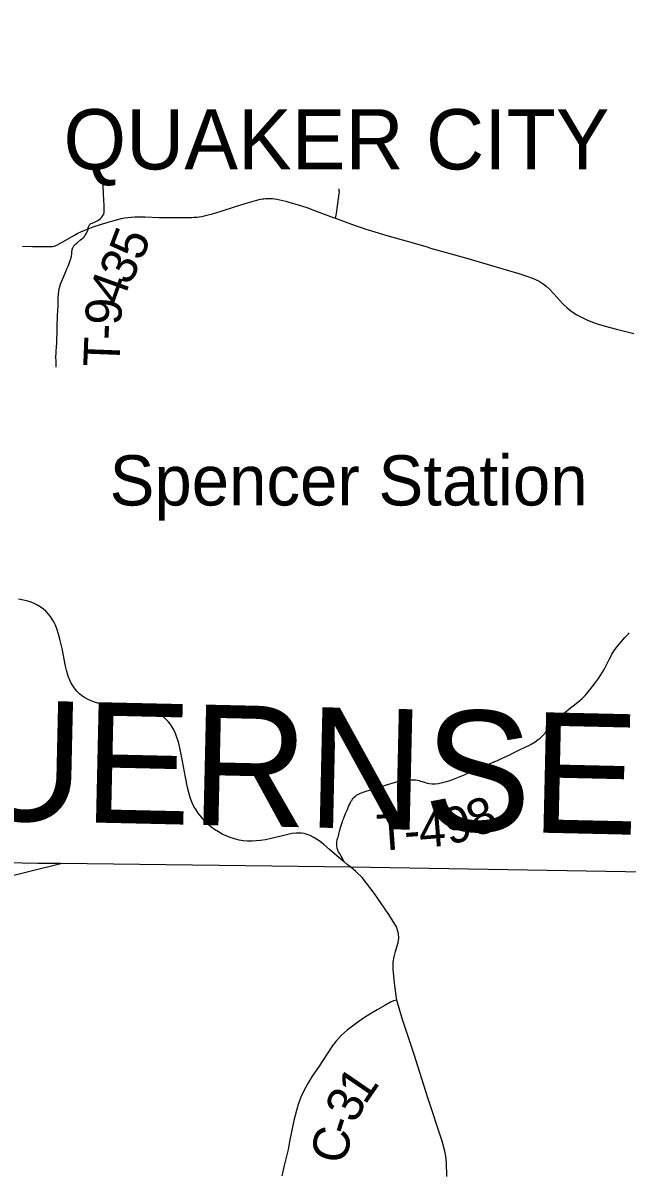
# Model space of a CAD drawing. Extents: x -10 to 158, y 8 to 33.
# Drawn here: x 150.622 to 151.572, y 29.627 to 31.433 of the extents above; entities that cross this region are included whole.
import ezdxf

# ---------------------------------------------------------------- set-up
doc = ezdxf.new("R2010")
doc.units = 0
for name, color, linetype in [('GM_X_Corporation_Text', 7, 'Continuous'), ('GM_X_County_Road', 7, 'Continuous'), ('GM_X_County_Road_Text', 7, 'Continuous'), ('GM_X_County_Text', 7, 'Continuous'), ('GM_X_State_Route', 7, 'Continuous'), ('GM_X_Township_Road', 7, 'Continuous'), ('GM_X_Township_Road_Text', 7, 'Continuous'), ('GM_X_Township_Text', 7, 'Continuous'), ('GM_X_Unincorporated_Text', 7, 'Continuous')]:
    doc.layers.add(name, color=color, linetype=linetype)

msp = doc.modelspace()

# ---------------------------------------------------------------- linework, layer by layer
at = {"layer": 'GM_X_County_Road'}
msp.add_lwpolyline([(151.2096, 29.8961), (151.2043, 29.8951), (151.1994, 29.8929), (151.1906, 29.888), (151.1786, 29.8811), (151.1669, 29.8741), (151.1571, 29.868), (151.1481, 29.8615), (151.1313, 29.8492), (151.1222, 29.8408), (151.1137, 29.8311), (151.1079, 29.8241), (151.0863, 29.791), (151.0767, 29.7768), (151.0696, 29.7653), (151.0639, 29.7548), (151.0589, 29.7438), (151.0544, 29.732), (151.0516, 29.7228), (151.0475, 29.707), (151.0435, 29.6866), (151.0416, 29.6767), (151.0385, 29.6615), (151.0326, 29.6362), (151.0286, 29.6198)], dxfattribs=at)
at = {"layer": 'GM_X_State_Route'}
for points in [[(150.6649, 31.0812), (150.6661, 31.0813), (150.6683, 31.0814), (150.6707, 31.0819), (150.6727, 31.0826), (150.6747, 31.0834), (150.6764, 31.0842), (150.6778, 31.085), (150.688, 31.091), (150.7016, 31.0987), (150.7082, 31.1022), (150.7166, 31.1061), (150.7241, 31.1092), (150.7323, 31.1122), (150.7453, 31.1164), (150.7542, 31.1192), (150.7571, 31.1201), (150.7672, 31.123), (150.7762, 31.1254), (150.7815, 31.1265), (150.7867, 31.1272), (150.792, 31.1277), (150.7979, 31.1279), (150.8141, 31.1278), (150.8352, 31.1271), (150.8414, 31.127), (150.8526, 31.1269), (150.8749, 31.1268), (150.8872, 31.1271), (150.8912, 31.1274), (150.8952, 31.1277), (150.8986, 31.1281), (150.9031, 31.1288), (150.9071, 31.1296), (150.9109, 31.1304), (150.9199, 31.1328), (150.9336, 31.1369), (150.956, 31.1442), (150.9749, 31.1503), (150.9857, 31.1534), (150.9895, 31.1544), (150.993, 31.1552), (150.9957, 31.1557), (150.9986, 31.1562), (151.0006, 31.1565), (151.003, 31.1567), (151.0057, 31.1569), (151.0086, 31.1569), (151.0109, 31.1568), (151.0143, 31.1566), (151.0174, 31.1563), (151.0211, 31.1557), (151.0257, 31.1548), (151.0303, 31.1538), (151.035, 31.1527), (151.04, 31.1513), (151.0531, 31.1474), (151.0679, 31.1425), (151.0802, 31.1381), (151.1093, 31.1271), (151.1134, 31.1257), (151.1385, 31.1166), (151.1607, 31.1088), (151.1749, 31.1043), (151.194, 31.0988), (151.2257, 31.0898), (151.2573, 31.0806), (151.2627, 31.079), (151.2986, 31.0688), (151.3248, 31.0613), (151.3725, 31.0472), (151.4012, 31.0389), (151.4142, 31.0347), (151.4231, 31.0315), (151.4288, 31.0291), (151.4333, 31.0268), (151.4382, 31.0239), (151.4437, 31.0197), (151.4493, 31.0146), (151.4569, 31.0063), (151.4651, 30.9971), (151.4712, 30.9909), (151.4775, 30.985), (151.4832, 30.9803), (151.4867, 30.9778), (151.4924, 30.9741), (151.4999, 30.97), (151.5083, 30.966), (151.517, 30.9626), (151.5245, 30.96), (151.537, 30.9562), (151.555, 30.9513), (151.5821, 30.9445)], [(150.621, 31.082), (150.637, 31.0816), (150.6525, 31.0812), (150.6606, 31.0812), (150.6635, 31.0812), (150.6649, 31.0812)], [(151.1268, 30.1136), (151.1253, 30.1147), (151.1152, 30.123), (151.1035, 30.1332), (151.0946, 30.1409), (151.0888, 30.1455), (151.0832, 30.1494), (151.078, 30.1526), (151.0731, 30.1551), (151.0685, 30.1568), (151.0638, 30.1581), (151.0596, 30.1587), (151.056, 30.1589), (151.0511, 30.1588), (151.045, 30.1581), (151.0384, 30.1569), (151.0275, 30.1542), (151.0118, 30.1502), (151.0033, 30.1484), (150.9953, 30.1472), (150.9884, 30.1465), (150.9822, 30.1462), (150.9747, 30.1464), (150.9678, 30.147), (150.9616, 30.1479), (150.9543, 30.1497), (150.9477, 30.1518), (150.9414, 30.1544), (150.9351, 30.1573), (150.9292, 30.1607), (150.9229, 30.1648), (150.9174, 30.1689), (150.9127, 30.173), (150.9074, 30.1783), (150.9024, 30.1839), (150.8974, 30.1903), (150.8939, 30.1955), (150.8907, 30.2009), (150.888, 30.2065), (150.8852, 30.2135), (150.883, 30.2207), (150.8807, 30.2304), (150.8774, 30.2469), (150.8727, 30.2719), (150.8684, 30.2932), (150.8661, 30.3022), (150.8639, 30.3092), (150.8615, 30.3155), (150.8588, 30.3211), (150.8558, 30.3264), (150.853, 30.3305), (150.85, 30.3343), (150.8457, 30.3387), (150.8411, 30.3427), (150.8362, 30.3464), (150.831, 30.3497), (150.8256, 30.3526), (150.8205, 30.3548), (150.8148, 30.3569), (150.8088, 30.3584), (150.8022, 30.3595), (150.7936, 30.3601), (150.7768, 30.3606), (150.7588, 30.3609), (150.7526, 30.3613), (150.7457, 30.3621), (150.7396, 30.3634), (150.7341, 30.3649), (150.7288, 30.3669), (150.7231, 30.3695), (150.7188, 30.372), (150.7146, 30.3748), (150.7107, 30.378), (150.7071, 30.3815), (150.7039, 30.3854), (150.7006, 30.3901), (150.6977, 30.3949), (150.6955, 30.3995), (150.693, 30.4059), (150.6907, 30.4131), (150.6887, 30.4216), (150.6833, 30.449), (150.6805, 30.4617), (150.6778, 30.4719), (150.6752, 30.4802), (150.673, 30.4859), (150.6706, 30.4909), (150.6678, 30.4956), (150.6651, 30.4996), (150.662, 30.5034), (150.6581, 30.5073), (150.654, 30.5109), (150.649, 30.5145), (150.6428, 30.5184), (150.6385, 30.5206), (150.6346, 30.5222), (150.6294, 30.5238), (150.6229, 30.5254), (150.615, 30.5269)], [(151.1374, 30.1051), (151.1317, 30.1098), (151.1268, 30.1136)], [(151.288, 29.6189), (151.2875, 29.6409), (151.2867, 29.6508), (151.2851, 29.6588), (151.2807, 29.6743), (151.2585, 29.7425), (151.2369, 29.8106), (151.2232, 29.8519), (151.218, 29.8673), (151.2096, 29.8961), (151.2066, 29.919), (151.2038, 29.9444), (151.2037, 29.9557), (151.2054, 29.9645), (151.2076, 29.9725), (151.2116, 29.9867), (151.2127, 29.9937), (151.2122, 30.0008), (151.2092, 30.0113), (151.1972, 30.0309), (151.1738, 30.0644), (151.155, 30.0893), (151.1449, 30.0984), (151.1374, 30.1051)]]:
    msp.add_lwpolyline(points, dxfattribs=at)
at = {"layer": 'GM_X_Township_Road'}
msp.add_line((150.5645, 30.0822), (150.6814, 30.1109), dxfattribs=at)
for points in [[(150.7241, 31.1092), (150.7243, 31.1109), (150.7248, 31.1125), (150.7257, 31.1142), (150.7264, 31.1152), (150.7273, 31.1163), (150.728, 31.1169), (150.7287, 31.1174), (150.7307, 31.1183), (150.7375, 31.1211), (150.7407, 31.123), (150.7436, 31.1253), (150.7457, 31.1275), (150.7476, 31.13), (150.7487, 31.1322), (150.7493, 31.1346), (150.7496, 31.1383), (150.7494, 31.1451), (150.7484, 31.1642), (150.7478, 31.1772), (150.7473, 31.1833), (150.7468, 31.1863), (150.746, 31.1899), (150.7446, 31.194), (150.7429, 31.1987), (150.7423, 31.2017)], [(151.1134, 31.1257), (151.1145, 31.1332), (151.1163, 31.145), (151.1179, 31.1567), (151.119, 31.1648), (151.1192, 31.1667), (151.1191, 31.1685), (151.1189, 31.1716), (151.1188, 31.1722)], [(150.674, 30.8914), (150.674, 30.8945), (150.6739, 30.8981), (150.6739, 30.8998), (150.6739, 30.9016), (150.6738, 30.9034), (150.6737, 30.9052), (150.6737, 30.9071), (150.6737, 30.9097), (150.6738, 30.912), (150.6742, 30.9169), (150.6746, 30.9231), (150.675, 30.9299), (150.6753, 30.9385), (150.6755, 30.9417), (150.6755, 30.9452), (150.6755, 30.9483), (150.6755, 30.952), (150.6755, 30.9545), (150.6755, 30.9558), (150.6763, 30.9724), (150.6766, 30.9805), (150.6769, 30.9879), (150.677, 30.9904), (150.6773, 30.999), (150.6777, 31.0077), (150.678, 31.01), (150.6784, 31.0125), (150.6787, 31.0144), (150.6789, 31.0153), (150.6791, 31.0162), (150.6793, 31.0168), (150.6796, 31.018), (150.6802, 31.0197), (150.6805, 31.0209), (150.6853, 31.0331), (150.6891, 31.0422), (150.6909, 31.0462), (150.6928, 31.0507), (150.6944, 31.0547), (150.6962, 31.0593), (150.6967, 31.0608), (150.6972, 31.0621), (150.6975, 31.0632), (150.6978, 31.0644), (150.6981, 31.0663), (150.6985, 31.0692), (150.6987, 31.0722), (150.6988, 31.0732), (150.6989, 31.0742), (150.6991, 31.0753), (150.6992, 31.0764), (150.6994, 31.0772), (150.6996, 31.0779), (150.6999, 31.0786), (150.7001, 31.0793), (150.7006, 31.0803), (150.7013, 31.0815), (150.702, 31.0825), (150.7028, 31.0834), (150.7033, 31.084), (150.7038, 31.0845), (150.7044, 31.0851), (150.7049, 31.0856), (150.7063, 31.0868), (150.7076, 31.0878), (150.7125, 31.0918), (150.7162, 31.095), (150.7183, 31.0973), (150.7193, 31.0985), (150.7201, 31.0997), (150.7215, 31.1023), (150.7227, 31.1044), (150.7235, 31.1059), (150.7238, 31.1066), (150.724, 31.1074), (150.7241, 31.1082), (150.7241, 31.1092)], [(151.1268, 30.1136), (151.1248, 30.1181), (151.1239, 30.12), (151.1223, 30.1227), (151.1205, 30.1258), (151.1181, 30.1295), (151.1167, 30.1322), (151.1157, 30.1351), (151.1151, 30.1382), (151.1151, 30.1398), (151.1151, 30.1419), (151.1152, 30.1436), (151.1155, 30.1456), (151.116, 30.1479), (151.1165, 30.1504), (151.1171, 30.1526), (151.1182, 30.1566), (151.119, 30.1597), (151.1197, 30.1621), (151.1205, 30.165), (151.1212, 30.1676), (151.1223, 30.1711), (151.1232, 30.1738), (151.1241, 30.1767), (151.1249, 30.179), (151.1262, 30.1824), (151.1275, 30.1858), (151.1296, 30.191), (151.1314, 30.195), (151.1325, 30.1978), (151.1337, 30.2005), (151.135, 30.2036), (151.1362, 30.2059), (151.1375, 30.2085), (151.1387, 30.2103), (151.1399, 30.2122), (151.1411, 30.2138), (151.1427, 30.2154), (151.1444, 30.2171), (151.1464, 30.2186), (151.1491, 30.2202), (151.1524, 30.2218), (151.1582, 30.224), (151.1712, 30.2281), (151.1843, 30.232), (151.1885, 30.2332), (151.1932, 30.2346), (151.2074, 30.2391), (151.214, 30.2411), (151.2173, 30.2418), (151.2194, 30.2421), (151.2213, 30.2424), (151.2242, 30.2426), (151.2271, 30.2428), (151.2303, 30.2429), (151.2343, 30.2429), (151.2367, 30.2428), (151.2392, 30.2425), (151.242, 30.2421), (151.2449, 30.2414), (151.2468, 30.2408), (151.2493, 30.24), (151.2545, 30.2384), (151.2574, 30.2376), (151.2605, 30.237), (151.2651, 30.2366), (151.2699, 30.2366), (151.2753, 30.237), (151.2795, 30.2378), (151.2855, 30.2393), (151.2932, 30.2417), (151.3013, 30.2447), (151.3168, 30.2512), (151.327, 30.2557), (151.3407, 30.2616), (151.3519, 30.2664), (151.3542, 30.2674), (151.3564, 30.2684), (151.3592, 30.2696), (151.3614, 30.2706), (151.3632, 30.2714), (151.3654, 30.2723), (151.3677, 30.2733), (151.3699, 30.2743), (151.3739, 30.2761), (151.3789, 30.2784), (151.3871, 30.2822), (151.3921, 30.2844), (151.3964, 30.2865), (151.4048, 30.2907), (151.4093, 30.2929), (151.4125, 30.2945), (151.4171, 30.2968), (151.4216, 30.2995), (151.4271, 30.3027), (151.4319, 30.306), (151.435, 30.3084), (151.4377, 30.3107), (151.4392, 30.3122), (151.4401, 30.3132), (151.4408, 30.3141), (151.4415, 30.315), (151.4425, 30.3161), (151.4433, 30.3171), (151.4441, 30.3182), (151.4451, 30.3195), (151.4477, 30.3226), (151.4501, 30.3253), (151.4517, 30.3269), (151.4532, 30.3287), (151.4557, 30.3313), (151.4588, 30.3343), (151.4621, 30.3379), (151.4675, 30.3431), (151.4707, 30.3461), (151.4735, 30.3486), (151.4827, 30.3558), (151.489, 30.3607), (151.4973, 30.3673), (151.5014, 30.371), (151.5057, 30.3755), (151.5129, 30.3841), (151.5206, 30.3938), (151.5265, 30.4018), (151.5305, 30.408), (151.5353, 30.416), (151.5436, 30.4319), (151.5463, 30.4375), (151.5477, 30.4402), (151.5496, 30.4434), (151.5544, 30.4505), (151.5594, 30.4568), (151.568, 30.4665), (151.5705, 30.4693), (151.5746, 30.4738)]]:
    msp.add_lwpolyline(points, dxfattribs=at)
at = {"layer": 'GM_X_Township_Text'}
msp.add_lwpolyline([(148.6038, 30.1399), (149.1083, 30.1364), (149.1287, 30.1368), (149.2397, 30.1351), (150.0007, 30.1222), (150.0269, 30.1247), (150.6451, 30.1119), (150.6811, 30.1115), (151.1372, 30.1057), (152.063, 30.0899), (152.8656, 30.0723), (153.1825, 30.071), (153.2474, 30.0684), (153.3319, 30.0657), (153.3945, 30.0654), (153.6154, 30.0623), (153.6996, 30.0615), (153.7013, 30.1642), (153.702, 30.2085), (153.7021, 30.212), (153.7282, 31.2273), (153.7348, 31.8623)], dxfattribs=at)

# ---------------------------------------------------------------- texts
at = {"layer": 'GM_X_Corporation_Text'}
msp.add_text('QUAKER CITY', height=0.094697, rotation=0, dxfattribs=at).set_placement((150.6855, 31.2026))
at = {"layer": 'GM_X_County_Road_Text'}
for s, rotation, p in [('1', 55.6662, (151.1595, 29.7301)), ('3', 61.9826, (151.1439, 29.7006)), ('-', 72.5426, (151.138, 29.6809)), ('C', 77.8924, (151.1286, 29.6366))]:
    msp.add_text(s, height=0.0568, rotation=rotation, dxfattribs=at).set_placement(p)
at = {"layer": 'GM_X_County_Text'}
msp.add_text('GUERNSEY COUNTY', height=0.189394, rotation=358.7038, dxfattribs=at).set_placement((150.336, 30.1845))
at = {"layer": 'GM_X_Township_Road_Text'}
for s, rotation, p in [('5', 69.2873, (150.8088, 31.057)), ('3', 60.7134, (150.7878, 31.0181)), ('4', 70.2419, (150.777, 30.9874)), ('9', 86.7927, (150.7759, 30.9567)), ('-', 87.603, (150.7749, 30.9336)), ('T', 87.7794, (150.7733, 30.8912)), ('8', 22.4005, (151.3338, 30.1514)), ('T', 4.1885, (151.1802, 30.1308)), ('4', 4.4909, (151.2462, 30.1357)), ('9', 14.0921, (151.2913, 30.1401)), ('-', 4.2457, (151.2226, 30.1339))]:
    msp.add_text(s, height=0.0568, rotation=rotation, dxfattribs=at).set_placement(p)
at = {"layer": 'GM_X_Unincorporated_Text'}
msp.add_text('Spencer Station', height=0.078977, rotation=0, dxfattribs=at).set_placement((150.758, 30.6741))

doc.saveas('drawing.dxf')
